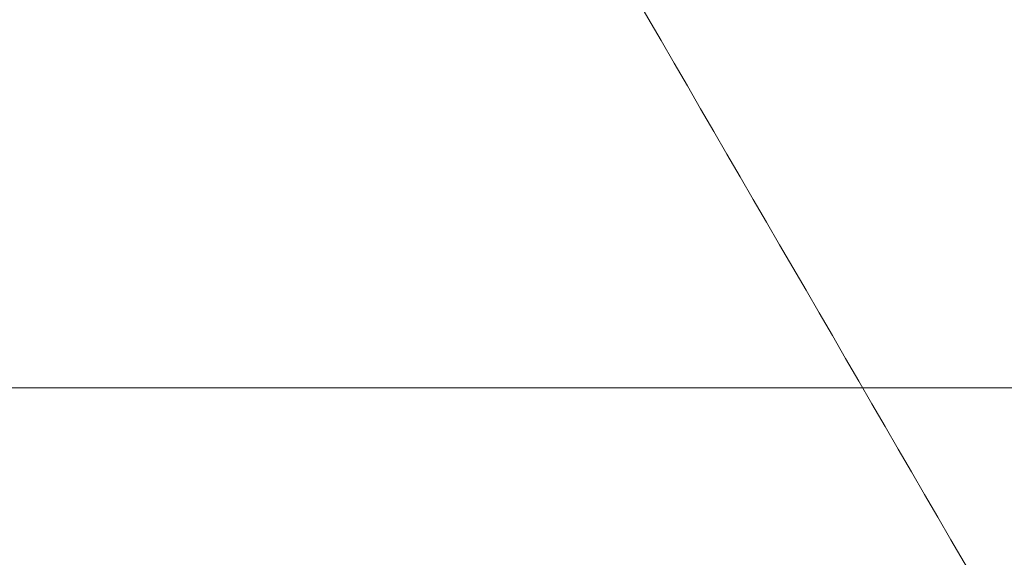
# Model space of a CAD drawing. Header units: inches. Extents: x 1 to 109, y 1 to 85.
# Tile 689 of 1056: x 88.37327 to 88.37904, y 24.49816 to 24.5013. Entities that reach past the tile are written whole.
import ezdxf

# ---------------------------------------------------------------- set-up
doc = ezdxf.new("R2010")
doc.units = ezdxf.units.IN
doc.header["$MEASUREMENT"] = 0

msp = doc.modelspace()

# ---------------------------------------------------------------- linework, layer by layer
at = {"color": 7, "linetype": 'Continuous', "lineweight": 15, "ltscale": 5}
msp.add_line((88.3473241, 24.4991467), (88.4223241, 24.4991467), dxfattribs=at)
for points, knots in [([(88.3762642, 24.4341884), (88.3761747, 24.4360523), (88.3759941, 24.4398112), (88.3757086, 24.4454627), (88.3754114, 24.451134), (88.3751035, 24.4567788), (88.3747874, 24.4623489), (88.3744717, 24.4676916), (88.3741592, 24.4727715), (88.3738524, 24.4775614), (88.3735473, 24.4821258), (88.3732464, 24.486433), (88.3729457, 24.4905357), (88.3726479, 24.4943903), (88.3723558, 24.497955), (88.3720759, 24.501144), (88.3718106, 24.5039782), (88.3715328, 24.5064731), (88.371248, 24.5085857), (88.3709578, 24.510314), (88.3706646, 24.5116582), (88.3703648, 24.5126327), (88.3700604, 24.5132232), (88.3697476, 24.513425), (88.3694286, 24.5132068), (88.3691062, 24.512543), (88.3687891, 24.5114491), (88.3684799, 24.5099428), (88.368181, 24.5080482), (88.3678993, 24.5058364), (88.3676361, 24.5033537), (88.3673847, 24.5006182), (88.367119, 24.4975625), (88.3668426, 24.4941712), (88.3665501, 24.4903796), (88.3662431, 24.486184), (88.3659235, 24.4815898), (88.3655995, 24.4767104), (88.365274, 24.4715845), (88.3649497, 24.4662549), (88.3646352, 24.4608713), (88.364333, 24.4554893), (88.3640445, 24.4501583), (88.3637658, 24.4448109), (88.3634977, 24.4394859), (88.3633277, 24.435945), (88.3632434, 24.4341884)], [0, 0, 0, 0, 0.022479, 0.045331, 0.068506, 0.091948, 0.115595, 0.139386, 0.161889, 0.184404, 0.206874, 0.229245, 0.25146, 0.274794, 0.297838, 0.320536, 0.342918, 0.365562, 0.38856, 0.410518, 0.432694, 0.455036, 0.47749, 0.5, 0.523873, 0.547679, 0.571351, 0.594825, 0.618042, 0.640943, 0.662202, 0.683327, 0.704778, 0.726531, 0.74854, 0.772107, 0.795844, 0.819687, 0.843568, 0.86742, 0.891176, 0.913429, 0.935486, 0.957297, 0.978816, 1, 1, 1, 1]), ([(88.3800351, 24.4959996), (88.3783888, 24.4988321), (88.3750947, 24.5045), (88.3718053, 24.5101709), (88.3701599, 24.5130078)], [0, 0, 0, 0, 0.499748, 1, 1, 1, 1])]:
    msp.add_open_spline(points, degree=3, knots=knots, dxfattribs=at)

doc.saveas('drawing.dxf')
